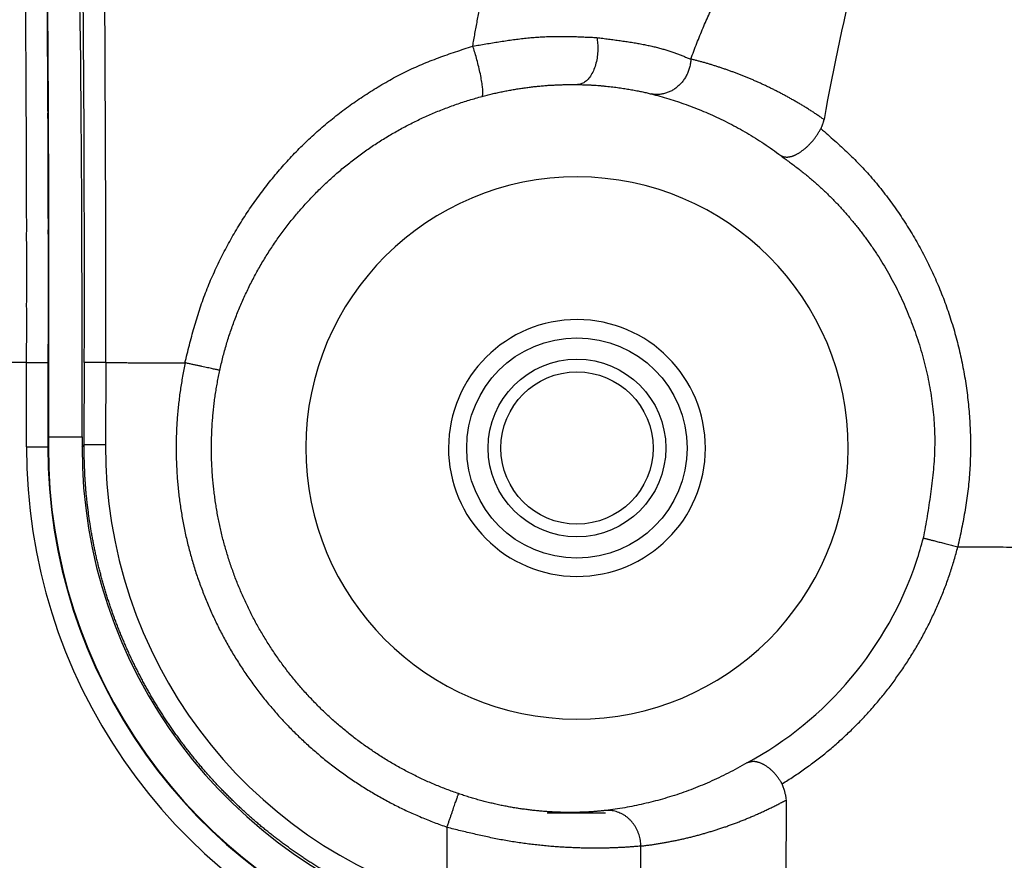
# Model space of a CAD drawing. Header units: millimetres. Extents: x 40090 to 187415, y -53271 to 40260.
# Tile 283 of 406: x 127166 to 127179, y 16877 to 16889. Entities that reach past the tile are written whole.
import ezdxf

# ---------------------------------------------------------------- set-up
doc = ezdxf.new("R2010")
doc.units = ezdxf.units.MM
doc.layers.add('AVM_nárokLAN', color=30, linetype='Continuous')
doc.layers.add('AVM_projektor', color=6, linetype='Continuous')
doc.styles.add('AVM', font='arial.ttf')
doc.dimstyles.new('AVM-1_50', dxfattribs={"dimscale": 40, "dimtxt": 2.5, "dimasz": 2.5, "dimexe": 1.25, "dimexo": 0.625, "dimtad": 1, "dimdec": 0, "dimrnd": 1, "dimtxsty": 'AVM', "dimcen": 2.5, "dimclrd": 256, "dimclre": 256, "dimclrt": 256, "dimadec": 0, "dimazin": 0, "dimtfac": 1, "dimtdec": 0, "dimtmove": 0, "dimatfit": 3, "dimfxl": 0, "dimarcsym": 0})

# ---------------------------------------------------------------- blocks, each defined once
blk = doc.blocks.new('PT-FW430-bottom')
for p, q in [((95.669, 315.011), (-194.374, 315.011)), ((95.287, 312.974), (-193.722, 312.974)), ((-194.183, 312.475), (-194.183, 311.658)), ((-200.484, 305.462), (-199.33, 305.462)), ((-199.33, 305.462), (-199.33, 305.162)), ((-199.33, 305.162), (-200.484, 305.162)), ((-199.444, 304.66), (-199.444, 305.132)), ((-199.444, 305.132), (-199.3, 305.132)), ((-199.3, 305.132), (-199.33, 305.162)), ((-200.483, 304.66), (-199.3, 304.66)), ((-200.483, 304.652), (-199.3, 304.652)), ((-199.3, 304.66), (-199.3, 304.652)), ((-199.3, 304.353), (-199.3, 304.652)), ((-199.3, 304.353), (-200.483, 304.353)), ((-200.483, 304.353), (-200.483, 73.888))]:
    blk.add_line(p, q)
for radius in [1.545, 1.245, 1.067]:
    blk.add_circle((-199.3, 312.067), radius)
for radius, start, end in [(5.015, 71.6875, 75.5486), (5.015, 28.4341, 71.6875), (3.8, 0, 180), (1.8, 0, 180), (3.8, 180, 0), (1.8, 180, 0), (6.605, 269.7474, 344.0849), (6.935, 270, 343.7989), (7.407, 270, 341.0367), (7.414, 270, 340.9957), (7.714, 270, 339.4017)]:
    blk.add_arc((-199.3, 312.067), radius, start, end)
for centre, major_axis, ratio, start_param, end_param in [((-197.919, 322.94), (-17.003, 0), 0.466301, 0.929092, 1.21073), ((-200.484, 305.292), (-10, 0), 0.016931, 4.712358, 5.966351), ((-200.484, 304.992), (-9.7, 0), 0.017455, 4.712357, 5.966351), ((-199.444, 304.975), (-9, 0), 0.017455, 4.712391, 5.965301)]:
    blk.add_ellipse(centre, major_axis=major_axis, ratio=ratio, start_param=start_param, end_param=end_param)
for points, start_tangent, end_tangent in [([(-197.924, 317.407), (-197.924, 317.588), (-197.924, 317.77), (-197.924, 317.951), (-197.924, 318.132), (-197.924, 318.313), (-197.924, 318.494), (-197.924, 318.675), (-197.924, 318.857), (-197.924, 319.038), (-197.924, 319.219), (-197.924, 319.4), (-197.924, 319.581), (-197.924, 319.762), (-197.924, 319.944), (-197.924, 320.125)], (0, 1), (0, 1)), ([(-203.784, 315.477), (-203.699, 315.574), (-203.613, 315.67), (-203.527, 315.765), (-203.439, 315.859), (-203.35, 315.951), (-203.258, 316.041), (-203.164, 316.129), (-203.068, 316.214), (-202.969, 316.296), (-202.868, 316.376), (-202.765, 316.454), (-202.661, 316.529), (-202.554, 316.602), (-202.447, 316.672), (-202.337, 316.741), (-202.227, 316.806), (-202.114, 316.87), (-202, 316.931), (-201.885, 316.989), (-201.768, 317.045), (-201.65, 317.098), (-201.531, 317.149), (-201.41, 317.197), (-201.289, 317.242), (-201.166, 317.284), (-201.042, 317.324), (-200.917, 317.361), (-200.791, 317.395), (-200.664, 317.426), (-200.536, 317.455), (-200.408, 317.48), (-200.279, 317.503), (-200.15, 317.523), (-200.02, 317.54), (-199.889, 317.554), (-199.758, 317.565), (-199.627, 317.573), (-199.495, 317.579), (-199.363, 317.581), (-199.231, 317.581), (-199.099, 317.577), (-198.967, 317.57), (-198.836, 317.56), (-198.705, 317.546), (-198.574, 317.528), (-198.443, 317.508), (-198.313, 317.485), (-198.183, 317.46), (-198.054, 317.434), (-197.924, 317.407)], (0.659831, 0.751414), (0.979098, -0.203389)), ([(-198.05, 316.915), (-198.049, 316.922), (-198.047, 316.93), (-198.044, 316.94), (-198.041, 316.953), (-198.037, 316.967), (-198.033, 316.983), (-198.028, 317.002), (-198.023, 317.022), (-198.017, 317.045), (-198.011, 317.071), (-198.003, 317.098), (-197.996, 317.128), (-197.988, 317.159), (-197.979, 317.192), (-197.97, 317.226), (-197.961, 317.262), (-197.952, 317.298), (-197.943, 317.334), (-197.933, 317.371), (-197.924, 317.407)], (0.242949, 0.970039), (0.249554, 0.968361)), ([(-194.6, 314.952), (-194.65, 315.032), (-194.701, 315.111), (-194.754, 315.189), (-194.808, 315.266), (-194.863, 315.342), (-194.92, 315.417), (-194.977, 315.492), (-195.036, 315.565), (-195.097, 315.637), (-195.158, 315.708), (-195.221, 315.778), (-195.285, 315.848), (-195.35, 315.915), (-195.416, 315.982), (-195.484, 316.048), (-195.552, 316.113), (-195.622, 316.176), (-195.693, 316.238), (-195.764, 316.299), (-195.837, 316.359), (-195.911, 316.417), (-195.985, 316.475), (-196.061, 316.53), (-196.138, 316.585), (-196.215, 316.638), (-196.294, 316.69), (-196.373, 316.741), (-196.453, 316.79), (-196.534, 316.838), (-196.616, 316.885), (-196.699, 316.93), (-196.782, 316.973), (-196.866, 317.016), (-196.951, 317.056), (-197.037, 317.096), (-197.123, 317.134), (-197.21, 317.17), (-197.297, 317.205), (-197.385, 317.239), (-197.474, 317.27), (-197.563, 317.301), (-197.652, 317.33), (-197.742, 317.357), (-197.833, 317.383), (-197.924, 317.407)], (-0.52317, 0.852228), (-0.968367, 0.24953)), ([(-203.404, 314.916), (-203.314, 315.037), (-203.224, 315.157), (-203.131, 315.275), (-203.035, 315.39), (-202.934, 315.501), (-202.83, 315.609), (-202.723, 315.714), (-202.612, 315.815), (-202.498, 315.913), (-202.382, 316.007), (-202.263, 316.098), (-202.141, 316.186), (-202.017, 316.27), (-201.89, 316.35), (-201.76, 316.426), (-201.629, 316.499), (-201.495, 316.567), (-201.358, 316.632), (-201.22, 316.692), (-201.079, 316.749), (-200.936, 316.802), (-200.791, 316.851), (-200.644, 316.896), (-200.495, 316.936), (-200.346, 316.972), (-200.195, 317.003), (-200.043, 317.029), (-199.89, 317.05), (-199.737, 317.066), (-199.584, 317.076), (-199.43, 317.08), (-199.276, 317.078), (-199.123, 317.071), (-198.969, 317.059), (-198.815, 317.043), (-198.662, 317.023), (-198.509, 317), (-198.355, 316.976), (-198.202, 316.95), (-198.048, 316.923)], (0.590849, 0.806782), (0.984814, -0.173612)), ([(-203.911, 315.519), (-203.927, 315.496), (-203.943, 315.474), (-203.958, 315.451), (-203.974, 315.428), (-203.989, 315.405), (-204.004, 315.382), (-204.019, 315.359), (-204.034, 315.336), (-204.048, 315.313), (-204.063, 315.29), (-204.077, 315.267), (-204.091, 315.244), (-204.105, 315.221), (-204.119, 315.198), (-204.133, 315.175), (-204.146, 315.152), (-204.16, 315.129), (-204.173, 315.106), (-204.186, 315.082), (-204.199, 315.059), (-204.212, 315.036), (-204.225, 315.013), (-204.237, 314.99), (-204.25, 314.967), (-204.262, 314.943), (-204.275, 314.92), (-204.287, 314.897), (-204.299, 314.874), (-204.31, 314.85), (-204.322, 314.827), (-204.334, 314.804), (-204.345, 314.781), (-204.357, 314.757), (-204.368, 314.734), (-204.379, 314.711), (-204.39, 314.687), (-204.401, 314.664), (-204.411, 314.641), (-204.422, 314.617), (-204.432, 314.594), (-204.443, 314.571), (-204.453, 314.547), (-204.463, 314.524), (-204.473, 314.5), (-204.483, 314.477), (-204.493, 314.453), (-204.502, 314.43), (-204.512, 314.407), (-204.521, 314.383), (-204.53, 314.36), (-204.539, 314.336), (-204.548, 314.313), (-204.557, 314.289), (-204.566, 314.266), (-204.575, 314.242), (-204.583, 314.219), (-204.592, 314.195), (-204.6, 314.172), (-204.608, 314.148), (-204.616, 314.125), (-204.624, 314.101), (-204.632, 314.077), (-204.64, 314.054), (-204.648, 314.03), (-204.655, 314.007), (-204.662, 313.983), (-204.67, 313.96), (-204.677, 313.936), (-204.684, 313.912), (-204.691, 313.889), (-204.698, 313.865), (-204.705, 313.842), (-204.711, 313.818), (-204.718, 313.794), (-204.724, 313.771), (-204.73, 313.747), (-204.736, 313.723), (-204.743, 313.7), (-204.749, 313.676), (-204.755, 313.652)], (-0.568027, -0.82301), (-0.245109, -0.969495)), ([(-203.91, 315.519), (-203.9, 315.516), (-203.89, 315.513), (-203.878, 315.51), (-203.867, 315.506), (-203.854, 315.502), (-203.841, 315.497), (-203.828, 315.493), (-203.814, 315.488), (-203.799, 315.482), (-203.784, 315.477)], (0.962305, -0.271972), (0.938101, -0.346361)), ([(-203.405, 314.914), (-203.401, 314.923), (-203.397, 314.93), (-203.394, 314.938), (-203.391, 314.946), (-203.389, 314.954), (-203.387, 314.963), (-203.386, 314.973), (-203.385, 314.983), (-203.384, 314.994), (-203.384, 315.006), (-203.385, 315.018), (-203.386, 315.03), (-203.388, 315.042), (-203.391, 315.054), (-203.394, 315.067), (-203.398, 315.079), (-203.403, 315.092), (-203.408, 315.105), (-203.414, 315.118), (-203.42, 315.131), (-203.428, 315.145), (-203.436, 315.159), (-203.444, 315.173), (-203.454, 315.187), (-203.464, 315.202), (-203.475, 315.217), (-203.486, 315.232), (-203.498, 315.247), (-203.511, 315.262), (-203.525, 315.278), (-203.539, 315.293), (-203.554, 315.308), (-203.569, 315.323), (-203.585, 315.338), (-203.601, 315.353), (-203.618, 315.367), (-203.635, 315.381), (-203.653, 315.395), (-203.671, 315.408), (-203.69, 315.421), (-203.708, 315.433), (-203.727, 315.444), (-203.746, 315.455), (-203.765, 315.466), (-203.784, 315.477)], (0.428415, 0.903582), (-0.872253, 0.489055)), ([(-204.755, 313.652), (-204.977, 313.736), (-205.192, 313.823), (-205.398, 313.914), (-205.594, 314.009), (-205.782, 314.106), (-205.961, 314.207), (-206.13, 314.311), (-206.29, 314.417), (-206.441, 314.526), (-206.582, 314.637), (-206.713, 314.75), (-206.834, 314.866), (-206.945, 314.983), (-207.045, 315.102), (-207.135, 315.222)], (-0.941363, 0.337395), (-0.576962, 0.816771)), ([(-194.379, 315.011), (-194.395, 315.009), (-194.412, 315.007), (-194.43, 315.003), (-194.45, 314.999), (-194.471, 314.993), (-194.494, 314.987), (-194.518, 314.979), (-194.544, 314.971), (-194.571, 314.962), (-194.6, 314.952)], (-0.995879, -0.090693), (-0.941189, -0.33788)), ([(-193.722, 312.974), (-193.726, 313.002), (-193.729, 313.029), (-193.733, 313.057), (-193.736, 313.084), (-193.74, 313.111), (-193.744, 313.139), (-193.748, 313.166), (-193.753, 313.194), (-193.757, 313.221), (-193.762, 313.248), (-193.766, 313.276), (-193.771, 313.303), (-193.776, 313.33), (-193.781, 313.358), (-193.787, 313.385), (-193.792, 313.412), (-193.798, 313.44), (-193.803, 313.467), (-193.809, 313.494), (-193.815, 313.522), (-193.821, 313.549), (-193.827, 313.576), (-193.834, 313.604), (-193.84, 313.631), (-193.847, 313.658), (-193.854, 313.686), (-193.861, 313.713), (-193.868, 313.74), (-193.875, 313.767), (-193.882, 313.795), (-193.89, 313.822), (-193.898, 313.849), (-193.905, 313.876), (-193.913, 313.904), (-193.922, 313.931), (-193.93, 313.958), (-193.938, 313.985), (-193.947, 314.013), (-193.956, 314.04), (-193.964, 314.067), (-193.973, 314.094), (-193.983, 314.121), (-193.992, 314.148), (-194.001, 314.176), (-194.011, 314.203), (-194.021, 314.23), (-194.031, 314.257), (-194.041, 314.284), (-194.051, 314.311), (-194.061, 314.338), (-194.072, 314.365), (-194.083, 314.392), (-194.094, 314.419), (-194.105, 314.446), (-194.116, 314.473), (-194.127, 314.5), (-194.139, 314.527), (-194.15, 314.554), (-194.162, 314.581), (-194.174, 314.608), (-194.186, 314.635), (-194.199, 314.662), (-194.211, 314.689), (-194.224, 314.716), (-194.237, 314.743), (-194.25, 314.77), (-194.263, 314.797), (-194.276, 314.824), (-194.289, 314.851), (-194.303, 314.877), (-194.317, 314.904), (-194.331, 314.931), (-194.345, 314.958), (-194.36, 314.984), (-194.374, 315.011)], (-0.121635, 0.992575), (-0.474053, 0.880496)), ([(-204.265, 313.098), (-204.233, 313.22), (-204.197, 313.343), (-204.159, 313.466), (-204.117, 313.588), (-204.071, 313.711), (-204.022, 313.833), (-203.97, 313.955), (-203.913, 314.076), (-203.853, 314.197), (-203.789, 314.318), (-203.72, 314.439), (-203.648, 314.559), (-203.571, 314.678), (-203.49, 314.797), (-203.404, 314.916)], (0.24208, 0.970256), (0.597312, 0.802009)), ([(-194.6, 314.952), (-194.62, 314.938), (-194.64, 314.925), (-194.659, 314.911), (-194.678, 314.898), (-194.697, 314.884), (-194.716, 314.87), (-194.733, 314.855), (-194.75, 314.841), (-194.767, 314.826), (-194.782, 314.81), (-194.796, 314.794), (-194.809, 314.779), (-194.822, 314.763), (-194.833, 314.747), (-194.844, 314.731), (-194.854, 314.715), (-194.863, 314.699), (-194.872, 314.684), (-194.879, 314.669), (-194.886, 314.653), (-194.892, 314.638), (-194.897, 314.623), (-194.901, 314.608), (-194.905, 314.594), (-194.907, 314.579), (-194.909, 314.566), (-194.909, 314.552), (-194.909, 314.539), (-194.908, 314.526), (-194.906, 314.514), (-194.903, 314.502), (-194.9, 314.49), (-194.897, 314.478), (-194.894, 314.466), (-194.89, 314.455)], (-0.829001, -0.559247), (0.304085, -0.952645)), ([(-194.89, 314.455), (-194.816, 314.325), (-194.747, 314.195), (-194.682, 314.065), (-194.622, 313.934), (-194.566, 313.803), (-194.514, 313.672), (-194.466, 313.54), (-194.422, 313.408), (-194.382, 313.276), (-194.346, 313.144), (-194.314, 313.011), (-194.285, 312.879), (-194.26, 312.746), (-194.239, 312.613), (-194.221, 312.481)], (0.507224, -0.861814), (0.121712, -0.992565)), ([(-205.054, 312.335), (-205.043, 312.418), (-205.033, 312.5), (-205.022, 312.581), (-205.011, 312.661), (-205, 312.74), (-204.988, 312.818), (-204.976, 312.893), (-204.963, 312.966), (-204.949, 313.036), (-204.935, 313.104), (-204.919, 313.168), (-204.903, 313.23), (-204.886, 313.288), (-204.868, 313.345), (-204.85, 313.399), (-204.832, 313.452), (-204.813, 313.503), (-204.793, 313.553), (-204.774, 313.603), (-204.755, 313.652)], (0.125037, 0.992152), (0.369377, 0.92928)), ([(-204.755, 313.652), (-204.725, 313.65), (-204.696, 313.647), (-204.667, 313.641), (-204.638, 313.634), (-204.609, 313.626), (-204.581, 313.616), (-204.554, 313.605), (-204.528, 313.593), (-204.502, 313.579), (-204.478, 313.564), (-204.455, 313.548), (-204.433, 313.531), (-204.412, 313.512), (-204.392, 313.493), (-204.373, 313.473), (-204.356, 313.452), (-204.339, 313.43), (-204.324, 313.408), (-204.311, 313.385), (-204.299, 313.361), (-204.288, 313.336), (-204.279, 313.311), (-204.271, 313.285), (-204.265, 313.258), (-204.261, 313.231), (-204.258, 313.204), (-204.257, 313.177), (-204.258, 313.151), (-204.261, 313.124), (-204.265, 313.098)], (0.998997, -0.044786), (-0.194005, -0.981)), ([(-204.394, 312.067), (-204.393, 312.12), (-204.392, 312.173), (-204.39, 312.224), (-204.387, 312.275), (-204.384, 312.325), (-204.381, 312.373), (-204.377, 312.421), (-204.372, 312.468), (-204.368, 312.514), (-204.362, 312.559), (-204.357, 312.603), (-204.351, 312.645), (-204.346, 312.687), (-204.339, 312.728), (-204.333, 312.767), (-204.327, 312.805), (-204.32, 312.842), (-204.313, 312.878), (-204.306, 312.913), (-204.3, 312.947), (-204.293, 312.979), (-204.286, 313.01), (-204.279, 313.041), (-204.272, 313.07), (-204.265, 313.098)], (0.013085, 0.999914), (0.242189, 0.970229)), ([(-193.722, 312.974), (-193.762, 312.972), (-193.802, 312.967), (-193.842, 312.958), (-193.881, 312.947), (-193.919, 312.933), (-193.956, 312.916), (-193.992, 312.896), (-194.026, 312.874), (-194.057, 312.85), (-194.087, 312.823), (-194.114, 312.794), (-194.138, 312.763), (-194.159, 312.731), (-194.177, 312.697), (-194.192, 312.662), (-194.204, 312.626), (-194.213, 312.59), (-194.219, 312.553), (-194.221, 312.517), (-194.221, 312.481)], (-0.999743, -0.022671), (0.071158, -0.997465)), ([(-193.722, 312.974), (-193.718, 312.929), (-193.714, 312.884), (-193.71, 312.836), (-193.707, 312.786), (-193.703, 312.733), (-193.7, 312.677), (-193.697, 312.618), (-193.695, 312.556), (-193.693, 312.492), (-193.692, 312.425), (-193.691, 312.356), (-193.691, 312.285), (-193.692, 312.212), (-193.693, 312.137), (-193.696, 312.059), (-193.699, 311.98), (-193.703, 311.899), (-193.708, 311.817), (-193.714, 311.732), (-193.722, 311.646), (-193.73, 311.559), (-193.74, 311.47), (-193.75, 311.38), (-193.763, 311.29), (-193.776, 311.198), (-193.791, 311.106), (-193.808, 311.013), (-193.826, 310.919), (-193.846, 310.825), (-193.866, 310.731), (-193.887, 310.636), (-193.91, 310.541), (-193.932, 310.446), (-193.955, 310.351), (-193.978, 310.256)], (0.091707, -0.995786), (-0.237111, -0.971482)), ([(-204.93, 310.596), (-205.108, 310.627), (-205.286, 310.659), (-205.462, 310.691), (-205.636, 310.723), (-205.809, 310.757), (-205.978, 310.792), (-206.145, 310.829), (-206.309, 310.866), (-206.47, 310.905), (-206.629, 310.945), (-206.786, 310.985), (-206.939, 311.027), (-207.091, 311.07), (-207.239, 311.113), (-207.385, 311.158), (-207.528, 311.203), (-207.668, 311.249), (-207.805, 311.296), (-207.939, 311.344), (-208.069, 311.393), (-208.197, 311.442), (-208.321, 311.493), (-208.443, 311.544), (-208.56, 311.595), (-208.675, 311.648), (-208.787, 311.701), (-208.895, 311.755), (-209, 311.809), (-209.101, 311.864), (-209.2, 311.92), (-209.295, 311.976), (-209.386, 312.033), (-209.474, 312.09), (-209.557, 312.148), (-209.637, 312.206), (-209.712, 312.265), (-209.783, 312.324), (-209.852, 312.383), (-209.92, 312.443), (-209.986, 312.503)], (-0.985311, 0.170767), (-0.740885, 0.671632)), ([(-194.221, 312.481), (-194.218, 312.46), (-194.216, 312.438), (-194.213, 312.415), (-194.211, 312.391), (-194.208, 312.366), (-194.206, 312.34), (-194.204, 312.314), (-194.202, 312.286), (-194.2, 312.257), (-194.198, 312.227), (-194.197, 312.197), (-194.195, 312.165), (-194.194, 312.133), (-194.193, 312.099), (-194.192, 312.065)], (0.121739, -0.992562), (0.019787, -0.999804)), ([(-204.93, 310.596), (-204.946, 310.688), (-204.962, 310.78), (-204.977, 310.871), (-204.992, 310.963), (-205.006, 311.053), (-205.019, 311.144), (-205.031, 311.233), (-205.042, 311.323), (-205.051, 311.411), (-205.058, 311.498), (-205.063, 311.585), (-205.067, 311.67), (-205.068, 311.755), (-205.069, 311.839), (-205.068, 311.923), (-205.067, 312.006), (-205.064, 312.089), (-205.061, 312.171), (-205.058, 312.253), (-205.054, 312.335)], (-0.173242, 0.984879), (0.045946, 0.998944)), ([(-205.054, 312.335), (-204.972, 312.346), (-204.882, 312.349), (-204.788, 312.341), (-204.694, 312.323), (-204.606, 312.295), (-204.529, 312.256), (-204.469, 312.212), (-204.427, 312.163), (-204.403, 312.114), (-204.394, 312.067)], (0.984348, 0.176236), (0.044865, -0.998993)), ([(-204.225, 310.728), (-204.244, 310.798), (-204.261, 310.868), (-204.277, 310.937), (-204.292, 311.007), (-204.306, 311.077), (-204.319, 311.147), (-204.331, 311.216), (-204.341, 311.285), (-204.351, 311.353), (-204.36, 311.421), (-204.368, 311.489), (-204.374, 311.556), (-204.38, 311.623), (-204.385, 311.689), (-204.388, 311.754), (-204.391, 311.818), (-204.393, 311.882), (-204.394, 311.944), (-204.395, 312.006), (-204.394, 312.067)], (-0.259927, 0.965628), (0.013035, 0.999915)), ([(-194.192, 312.065), (-194.191, 312.014), (-194.191, 311.96), (-194.192, 311.905), (-194.193, 311.848), (-194.195, 311.79), (-194.198, 311.73), (-194.201, 311.669), (-194.206, 311.606), (-194.211, 311.542), (-194.218, 311.477), (-194.225, 311.411), (-194.234, 311.344), (-194.243, 311.276), (-194.254, 311.207), (-194.266, 311.137), (-194.279, 311.066), (-194.293, 310.995), (-194.309, 310.923), (-194.326, 310.851), (-194.344, 310.778), (-194.363, 310.706), (-194.384, 310.633), (-194.405, 310.561), (-194.428, 310.488), (-194.452, 310.417)], (0.019772, -0.999805), (-0.322077, -0.946713)), ([(-204.225, 310.728), (-204.237, 310.736), (-204.266, 310.74), (-204.315, 310.739), (-204.383, 310.731), (-204.468, 310.717), (-204.564, 310.698), (-204.664, 310.674), (-204.762, 310.648), (-204.852, 310.622), (-204.93, 310.596)], (-0.724445, 0.689333), (-0.948441, -0.316955)), ([(-200.378, 307.06), (-200.562, 307.103), (-200.745, 307.153), (-200.925, 307.21), (-201.102, 307.274), (-201.277, 307.343), (-201.449, 307.42), (-201.618, 307.502), (-201.783, 307.59), (-201.945, 307.684), (-202.103, 307.784), (-202.256, 307.889), (-202.406, 308), (-202.551, 308.116), (-202.691, 308.237), (-202.827, 308.363), (-202.958, 308.493), (-203.084, 308.628), (-203.205, 308.767), (-203.321, 308.911), (-203.432, 309.059), (-203.537, 309.21), (-203.637, 309.366), (-203.731, 309.525), (-203.82, 309.688), (-203.903, 309.854), (-203.98, 310.023), (-204.05, 310.195), (-204.115, 310.37), (-204.173, 310.548), (-204.225, 310.728)], (-0.977556, 0.210674), (-0.260014, 0.965605)), ([(-200.484, 306.571), (-200.608, 306.602), (-200.732, 306.633), (-200.856, 306.665), (-200.98, 306.699), (-201.102, 306.735), (-201.224, 306.773), (-201.345, 306.814), (-201.465, 306.858), (-201.583, 306.905), (-201.7, 306.955), (-201.816, 307.008), (-201.931, 307.063), (-202.044, 307.12), (-202.156, 307.18), (-202.267, 307.241), (-202.376, 307.305), (-202.484, 307.371), (-202.59, 307.439), (-202.694, 307.509), (-202.797, 307.582), (-202.898, 307.656), (-202.998, 307.733), (-203.095, 307.812), (-203.191, 307.892), (-203.285, 307.975), (-203.377, 308.06), (-203.468, 308.146), (-203.556, 308.235), (-203.642, 308.325), (-203.727, 308.417), (-203.809, 308.511), (-203.889, 308.607), (-203.967, 308.705), (-204.042, 308.804), (-204.116, 308.905), (-204.187, 309.007), (-204.256, 309.112), (-204.323, 309.217), (-204.388, 309.324), (-204.451, 309.433), (-204.511, 309.543), (-204.568, 309.655), (-204.622, 309.769), (-204.673, 309.883), (-204.721, 310), (-204.766, 310.118), (-204.809, 310.236), (-204.85, 310.356), (-204.891, 310.476), (-204.93, 310.596)], (-0.971526, 0.236934), (-0.311176, 0.950352)), ([(-194.452, 310.417), (-194.481, 310.334), (-194.511, 310.252), (-194.543, 310.17), (-194.576, 310.089), (-194.61, 310.008), (-194.646, 309.928), (-194.684, 309.849), (-194.722, 309.77), (-194.762, 309.692), (-194.804, 309.615), (-194.846, 309.538), (-194.89, 309.462), (-194.935, 309.387), (-194.982, 309.313), (-195.03, 309.24), (-195.079, 309.167), (-195.129, 309.095), (-195.18, 309.024), (-195.233, 308.954), (-195.287, 308.885), (-195.342, 308.817), (-195.398, 308.749), (-195.455, 308.683), (-195.514, 308.618), (-195.574, 308.553), (-195.634, 308.49), (-195.696, 308.428), (-195.759, 308.367), (-195.823, 308.307), (-195.887, 308.248), (-195.953, 308.19), (-196.02, 308.133), (-196.088, 308.078), (-196.157, 308.023), (-196.226, 307.97), (-196.297, 307.918), (-196.368, 307.867), (-196.441, 307.818), (-196.514, 307.769), (-196.588, 307.722), (-196.663, 307.677), (-196.738, 307.632), (-196.814, 307.589), (-196.891, 307.547), (-196.969, 307.506), (-197.048, 307.467), (-197.127, 307.429), (-197.206, 307.393), (-197.287, 307.358), (-197.367, 307.324), (-197.449, 307.291), (-197.531, 307.261), (-197.613, 307.231), (-197.696, 307.203), (-197.78, 307.176), (-197.864, 307.151), (-197.948, 307.127), (-198.033, 307.104), (-198.118, 307.084), (-198.204, 307.064), (-198.289, 307.046), (-198.375, 307.029), (-198.462, 307.014), (-198.548, 307.001), (-198.635, 306.989), (-198.722, 306.978), (-198.809, 306.969), (-198.897, 306.961), (-198.984, 306.955), (-199.072, 306.95), (-199.159, 306.947), (-199.247, 306.946), (-199.335, 306.945), (-199.422, 306.947), (-199.51, 306.95), (-199.597, 306.954), (-199.685, 306.96), (-199.772, 306.967), (-199.859, 306.976), (-199.947, 306.986), (-200.033, 306.998), (-200.12, 307.011), (-200.206, 307.026), (-200.293, 307.042), (-200.378, 307.06)], (-0.322209, -0.946669), (-0.977582, 0.210557)), ([(-193.978, 310.256), (-194.027, 310.272), (-194.075, 310.288), (-194.121, 310.304), (-194.165, 310.319), (-194.208, 310.334), (-194.248, 310.347), (-194.286, 310.36), (-194.321, 310.372), (-194.352, 310.383), (-194.381, 310.392), (-194.405, 310.401), (-194.425, 310.408), (-194.441, 310.413), (-194.452, 310.417), (-194.458, 310.419)], (-0.946672, 0.3222), (-0.946672, 0.3222)), ([(-200.483, 306.576), (-200.389, 306.556), (-200.294, 306.539), (-200.199, 306.522), (-200.104, 306.508), (-200.009, 306.495), (-199.914, 306.484), (-199.818, 306.474), (-199.722, 306.466), (-199.626, 306.459), (-199.53, 306.455), (-199.434, 306.452), (-199.338, 306.45), (-199.242, 306.45), (-199.146, 306.452), (-199.05, 306.456), (-198.954, 306.461), (-198.858, 306.467), (-198.762, 306.476), (-198.666, 306.486), (-198.571, 306.497), (-198.476, 306.511), (-198.381, 306.526), (-198.286, 306.542), (-198.192, 306.56), (-198.098, 306.58), (-198.004, 306.602), (-197.91, 306.625), (-197.817, 306.649), (-197.725, 306.675), (-197.633, 306.703), (-197.541, 306.732), (-197.45, 306.763), (-197.36, 306.796), (-197.27, 306.83), (-197.181, 306.865), (-197.092, 306.902), (-197.004, 306.941), (-196.916, 306.981), (-196.83, 307.022), (-196.744, 307.065), (-196.658, 307.11), (-196.574, 307.156), (-196.49, 307.203), (-196.408, 307.252), (-196.326, 307.302), (-196.244, 307.354), (-196.164, 307.407), (-196.085, 307.461), (-196.007, 307.517), (-195.929, 307.574), (-195.853, 307.632), (-195.777, 307.692), (-195.703, 307.753), (-195.63, 307.815), (-195.557, 307.878), (-195.486, 307.943), (-195.416, 308.009), (-195.347, 308.076), (-195.28, 308.144), (-195.213, 308.214), (-195.148, 308.284), (-195.084, 308.356), (-195.021, 308.429), (-194.959, 308.502), (-194.899, 308.577), (-194.84, 308.653), (-194.782, 308.73), (-194.725, 308.808), (-194.67, 308.886), (-194.617, 308.966), (-194.564, 309.047), (-194.513, 309.128), (-194.464, 309.211), (-194.415, 309.294), (-194.369, 309.378), (-194.323, 309.463), (-194.279, 309.548), (-194.237, 309.634), (-194.196, 309.721), (-194.157, 309.809), (-194.119, 309.897), (-194.083, 309.986), (-194.048, 310.076), (-194.014, 310.166), (-193.983, 310.257)], (0.977582, -0.210554), (0.32222, 0.946665)), ([(-193.978, 310.256), (-193.91, 310.256), (-193.841, 310.256), (-193.772, 310.256), (-193.704, 310.256), (-193.635, 310.256), (-193.566, 310.256), (-193.498, 310.256), (-193.429, 310.256), (-193.36, 310.256), (-193.291, 310.256), (-193.223, 310.256), (-193.154, 310.256), (-193.085, 310.256), (-193.017, 310.256), (-192.948, 310.256)], (1, 0), (1, 0)), ([(-192.663, 310.162), (-192.682, 310.098), (-192.701, 310.034), (-192.721, 309.971), (-192.741, 309.908), (-192.762, 309.845), (-192.784, 309.782), (-192.806, 309.72), (-192.829, 309.658), (-192.852, 309.596), (-192.876, 309.535), (-192.9, 309.474), (-192.925, 309.413), (-192.951, 309.352), (-192.977, 309.292), (-193.004, 309.232), (-193.031, 309.172), (-193.059, 309.113), (-193.087, 309.054), (-193.116, 308.995), (-193.145, 308.936), (-193.175, 308.877), (-193.206, 308.819), (-193.237, 308.761), (-193.269, 308.704), (-193.301, 308.646), (-193.334, 308.589), (-193.368, 308.533), (-193.402, 308.476), (-193.436, 308.42), (-193.472, 308.364), (-193.507, 308.308), (-193.544, 308.253), (-193.581, 308.198), (-193.618, 308.143), (-193.656, 308.088), (-193.695, 308.034), (-193.734, 307.98), (-193.774, 307.927), (-193.814, 307.874), (-193.854, 307.821), (-193.895, 307.77), (-193.936, 307.718), (-193.978, 307.667), (-194.02, 307.616), (-194.063, 307.566), (-194.106, 307.516), (-194.15, 307.467), (-194.194, 307.418), (-194.238, 307.37), (-194.283, 307.322), (-194.329, 307.274), (-194.375, 307.227), (-194.421, 307.181), (-194.468, 307.134), (-194.515, 307.089), (-194.562, 307.043), (-194.61, 306.998), (-194.659, 306.954), (-194.708, 306.91), (-194.757, 306.866), (-194.807, 306.823), (-194.857, 306.781), (-194.908, 306.739), (-194.959, 306.697), (-195.011, 306.656), (-195.063, 306.615), (-195.115, 306.574), (-195.168, 306.534), (-195.221, 306.495), (-195.275, 306.456), (-195.33, 306.417), (-195.384, 306.379), (-195.439, 306.342), (-195.494, 306.305), (-195.55, 306.269), (-195.606, 306.233), (-195.662, 306.198), (-195.718, 306.163), (-195.774, 306.13), (-195.831, 306.096), (-195.888, 306.063), (-195.946, 306.031), (-196.003, 305.999), (-196.061, 305.968), (-196.119, 305.938), (-196.178, 305.908), (-196.237, 305.878), (-196.296, 305.849), (-196.355, 305.821), (-196.415, 305.793), (-196.474, 305.766), (-196.534, 305.74), (-196.595, 305.714), (-196.655, 305.688), (-196.716, 305.663), (-196.778, 305.639), (-196.839, 305.615), (-196.901, 305.592), (-196.963, 305.569), (-197.025, 305.547), (-197.088, 305.526), (-197.15, 305.505), (-197.214, 305.484), (-197.277, 305.465), (-197.341, 305.445), (-197.405, 305.427), (-197.469, 305.409), (-197.533, 305.392), (-197.597, 305.375), (-197.661, 305.359), (-197.726, 305.343), (-197.79, 305.329), (-197.855, 305.314), (-197.92, 305.301), (-197.985, 305.288), (-198.05, 305.276), (-198.115, 305.264), (-198.18, 305.253), (-198.245, 305.243), (-198.31, 305.233), (-198.375, 305.224), (-198.441, 305.215), (-198.506, 305.207), (-198.572, 305.2), (-198.638, 305.193), (-198.704, 305.187), (-198.769, 305.182), (-198.835, 305.177), (-198.901, 305.173), (-198.968, 305.17), (-199.034, 305.167), (-199.1, 305.165), (-199.167, 305.163), (-199.233, 305.162), (-199.3, 305.162)], (-0.275896, -0.961188), (-1, -0.00005)), ([(-200.377, 307.067), (-200.378, 307.061), (-200.381, 307.049), (-200.384, 307.033), (-200.389, 307.012), (-200.394, 306.987), (-200.4, 306.958), (-200.408, 306.925), (-200.415, 306.889), (-200.424, 306.85), (-200.433, 306.808), (-200.442, 306.764), (-200.452, 306.718), (-200.462, 306.671), (-200.473, 306.622), (-200.484, 306.571)], (-0.210566, -0.97758), (-0.210566, -0.97758)), ([(-200.484, 305.462), (-200.484, 305.536), (-200.484, 305.61), (-200.484, 305.684), (-200.484, 305.758), (-200.484, 305.832), (-200.484, 305.905), (-200.484, 305.979), (-200.484, 306.053), (-200.484, 306.127), (-200.484, 306.201), (-200.484, 306.275), (-200.484, 306.349), (-200.484, 306.423), (-200.484, 306.497), (-200.484, 306.571)], (0, 1), (0, 1)), ([(-200.484, 305.462), (-200.484, 305.451), (-200.484, 305.441), (-200.484, 305.431), (-200.484, 305.42), (-200.484, 305.41), (-200.484, 305.4), (-200.484, 305.39), (-200.484, 305.38), (-200.484, 305.37), (-200.484, 305.36), (-200.484, 305.35), (-200.484, 305.341), (-200.484, 305.331), (-200.484, 305.322), (-200.484, 305.313), (-200.484, 305.304), (-200.484, 305.296), (-200.484, 305.288), (-200.484, 305.28), (-200.484, 305.272), (-200.484, 305.265), (-200.484, 305.258), (-200.484, 305.251), (-200.484, 305.245), (-200.484, 305.239), (-200.484, 305.233), (-200.484, 305.228), (-200.484, 305.223), (-200.484, 305.218), (-200.484, 305.214), (-200.484, 305.21), (-200.484, 305.207), (-200.484, 305.204), (-200.484, 305.201), (-200.484, 305.198), (-200.484, 305.195), (-200.484, 305.192), (-200.484, 305.188), (-200.484, 305.184), (-200.484, 305.18), (-200.484, 305.175), (-200.484, 305.17), (-200.484, 305.166), (-200.484, 305.161), (-200.484, 305.156)], (0, -1), (0, -1)), ([(-199.3, 305.162), (-199.306, 305.162), (-199.312, 305.162), (-199.318, 305.162), (-199.324, 305.162), (-199.33, 305.162)], (-0.999998, 0.002127), (-0.999998, 0.002127)), ([(-199.33, 305.162), (-199.324, 305.156), (-199.318, 305.15), (-199.312, 305.144), (-199.306, 305.138), (-199.3, 305.132)], (0.706345, -0.707868), (0.706345, -0.707868)), ([(-209.719, 304.537), (-209.69, 304.538), (-209.66, 304.54), (-209.63, 304.541), (-209.599, 304.543), (-209.567, 304.544), (-209.535, 304.546), (-209.502, 304.547), (-209.468, 304.549), (-209.433, 304.55), (-209.398, 304.552), (-209.361, 304.553), (-209.324, 304.554), (-209.287, 304.556), (-209.248, 304.557), (-209.209, 304.559), (-209.169, 304.56), (-209.129, 304.561), (-209.087, 304.563), (-209.045, 304.564), (-209.002, 304.565), (-208.959, 304.567), (-208.914, 304.568), (-208.869, 304.569), (-208.824, 304.571), (-208.777, 304.572), (-208.73, 304.573), (-208.682, 304.575), (-208.633, 304.576), (-208.584, 304.577), (-208.534, 304.579), (-208.483, 304.58), (-208.431, 304.581), (-208.379, 304.582), (-208.325, 304.584), (-208.272, 304.585), (-208.217, 304.586), (-208.161, 304.587), (-208.105, 304.589), (-208.049, 304.59), (-207.992, 304.591), (-207.934, 304.592), (-207.875, 304.593), (-207.816, 304.595), (-207.757, 304.596), (-207.697, 304.597), (-207.636, 304.598), (-207.575, 304.599), (-207.513, 304.6), (-207.451, 304.601), (-207.388, 304.603), (-207.325, 304.604), (-207.26, 304.605), (-207.196, 304.606), (-207.131, 304.607), (-207.065, 304.608), (-206.999, 304.609), (-206.932, 304.61), (-206.864, 304.611), (-206.796, 304.612), (-206.728, 304.613), (-206.659, 304.614), (-206.589, 304.615), (-206.519, 304.616), (-206.448, 304.617), (-206.377, 304.618), (-206.305, 304.619), (-206.232, 304.62), (-206.159, 304.621), (-206.085, 304.622), (-206.011, 304.623), (-205.936, 304.623), (-205.861, 304.624), (-205.785, 304.625), (-205.709, 304.626), (-205.632, 304.627), (-205.554, 304.628), (-205.476, 304.628), (-205.398, 304.629), (-205.32, 304.63), (-205.24, 304.631), (-205.161, 304.632), (-205.081, 304.632), (-205.001, 304.633), (-204.92, 304.634), (-204.839, 304.634), (-204.758, 304.635), (-204.677, 304.636), (-204.595, 304.636), (-204.513, 304.637), (-204.431, 304.638), (-204.348, 304.638), (-204.266, 304.639), (-204.183, 304.64), (-204.099, 304.64), (-204.016, 304.641), (-203.932, 304.641), (-203.848, 304.642), (-203.764, 304.642), (-203.679, 304.643), (-203.594, 304.643), (-203.509, 304.644), (-203.424, 304.644), (-203.338, 304.645), (-203.252, 304.645), (-203.166, 304.646), (-203.079, 304.646), (-202.993, 304.647), (-202.906, 304.647), (-202.818, 304.647), (-202.731, 304.648), (-202.643, 304.648), (-202.555, 304.648), (-202.467, 304.649), (-202.378, 304.649), (-202.289, 304.649), (-202.2, 304.65), (-202.111, 304.65), (-202.021, 304.65), (-201.931, 304.65), (-201.841, 304.651), (-201.751, 304.651), (-201.661, 304.651), (-201.571, 304.651), (-201.481, 304.651), (-201.39, 304.652), (-201.3, 304.652), (-201.21, 304.652), (-201.119, 304.652), (-201.028, 304.652), (-200.938, 304.652), (-200.847, 304.652), (-200.756, 304.652), (-200.665, 304.652), (-200.574, 304.652), (-200.483, 304.652)], (0.998598, 0.052934), (1, -0.000168)), ([(-209.606, 304.544), (-209.446, 304.552), (-209.263, 304.56), (-209.058, 304.568), (-208.831, 304.575), (-208.582, 304.582), (-208.31, 304.589), (-208.018, 304.596), (-207.709, 304.602), (-207.384, 304.609), (-207.042, 304.615), (-206.685, 304.62), (-206.31, 304.625), (-205.92, 304.63), (-205.517, 304.635), (-205.103, 304.639), (-204.676, 304.643), (-204.238, 304.646), (-203.787, 304.649), (-203.326, 304.652), (-202.858, 304.655), (-202.389, 304.656), (-201.916, 304.658), (-201.441, 304.659), (-200.964, 304.66), (-200.483, 304.66)], (0.99862, 0.05251), (1, -0.000038)), ([(-200.483, 304.66), (-200.483, 304.658), (-200.483, 304.657), (-200.483, 304.655), (-200.483, 304.654), (-200.483, 304.652)], (0, -1), (0, -1)), ([(-200.483, 304.353), (-200.483, 304.363), (-200.483, 304.373), (-200.483, 304.383), (-200.483, 304.393), (-200.483, 304.403), (-200.483, 304.413), (-200.483, 304.423), (-200.483, 304.432), (-200.483, 304.442), (-200.483, 304.452), (-200.483, 304.461), (-200.483, 304.47), (-200.483, 304.48), (-200.483, 304.489), (-200.483, 304.497), (-200.483, 304.506), (-200.483, 304.515), (-200.483, 304.523), (-200.483, 304.531), (-200.483, 304.538), (-200.483, 304.546), (-200.483, 304.553), (-200.483, 304.56), (-200.483, 304.566), (-200.483, 304.573), (-200.483, 304.578), (-200.483, 304.584), (-200.483, 304.589), (-200.483, 304.593), (-200.483, 304.598), (-200.483, 304.602), (-200.483, 304.605), (-200.483, 304.608), (-200.483, 304.611), (-200.483, 304.613), (-200.483, 304.616), (-200.483, 304.62), (-200.483, 304.624), (-200.483, 304.628), (-200.483, 304.632), (-200.483, 304.637), (-200.483, 304.641), (-200.483, 304.646), (-200.483, 304.651), (-200.483, 304.656)], (0.000168, 1), (0.000186, 1)), ([(-200.483, 304.353), (-200.571, 304.353), (-200.658, 304.353), (-200.745, 304.353), (-200.832, 304.353), (-200.919, 304.353), (-201.006, 304.353), (-201.092, 304.353), (-201.179, 304.353), (-201.266, 304.352), (-201.352, 304.352), (-201.439, 304.352), (-201.525, 304.352), (-201.612, 304.352), (-201.698, 304.352), (-201.785, 304.352), (-201.871, 304.351), (-201.957, 304.351), (-202.043, 304.351), (-202.129, 304.351), (-202.215, 304.35), (-202.3, 304.35), (-202.386, 304.35), (-202.471, 304.35), (-202.556, 304.349), (-202.64, 304.349), (-202.724, 304.349), (-202.808, 304.348), (-202.892, 304.348), (-202.976, 304.348), (-203.059, 304.347), (-203.142, 304.347), (-203.225, 304.346), (-203.308, 304.346), (-203.39, 304.346), (-203.472, 304.345), (-203.554, 304.345), (-203.636, 304.344), (-203.717, 304.344), (-203.798, 304.343), (-203.879, 304.343), (-203.96, 304.342), (-204.041, 304.342), (-204.121, 304.341), (-204.201, 304.341), (-204.281, 304.34), (-204.36, 304.34), (-204.44, 304.339), (-204.519, 304.339), (-204.598, 304.338), (-204.676, 304.337), (-204.755, 304.337), (-204.833, 304.336), (-204.911, 304.335), (-204.988, 304.335), (-205.066, 304.334), (-205.143, 304.334), (-205.22, 304.333), (-205.296, 304.332), (-205.373, 304.331), (-205.448, 304.331), (-205.524, 304.33), (-205.599, 304.329), (-205.673, 304.329), (-205.748, 304.328), (-205.822, 304.327), (-205.895, 304.326), (-205.968, 304.325), (-206.041, 304.325), (-206.113, 304.324), (-206.184, 304.323), (-206.256, 304.322), (-206.326, 304.321), (-206.396, 304.32), (-206.466, 304.32), (-206.535, 304.319), (-206.603, 304.318), (-206.671, 304.317), (-206.739, 304.316), (-206.806, 304.315), (-206.872, 304.314), (-206.938, 304.313), (-207.003, 304.312), (-207.068, 304.311), (-207.133, 304.31), (-207.197, 304.309), (-207.26, 304.308), (-207.323, 304.307), (-207.386, 304.307), (-207.448, 304.305), (-207.509, 304.304), (-207.57, 304.303), (-207.63, 304.302), (-207.69, 304.301), (-207.75, 304.3), (-207.809, 304.299), (-207.867, 304.298), (-207.925, 304.297), (-207.982, 304.296), (-208.039, 304.295), (-208.096, 304.294), (-208.152, 304.293), (-208.207, 304.292), (-208.262, 304.29), (-208.316, 304.289), (-208.37, 304.288), (-208.423, 304.287), (-208.476, 304.286), (-208.528, 304.285), (-208.579, 304.284), (-208.63, 304.282), (-208.68, 304.281), (-208.729, 304.28), (-208.778, 304.279), (-208.825, 304.278), (-208.873, 304.276), (-208.919, 304.275), (-208.965, 304.274), (-209.011, 304.273), (-209.055, 304.272), (-209.099, 304.27), (-209.143, 304.269), (-209.185, 304.268), (-209.227, 304.267), (-209.269, 304.265), (-209.309, 304.264), (-209.349, 304.263), (-209.389, 304.262), (-209.428, 304.26), (-209.466, 304.259), (-209.503, 304.258), (-209.54, 304.256), (-209.576, 304.255), (-209.612, 304.254), (-209.647, 304.252), (-209.681, 304.251), (-209.714, 304.25), (-209.747, 304.248), (-209.779, 304.247), (-209.811, 304.246), (-209.842, 304.244), (-209.872, 304.243), (-209.901, 304.242), (-209.93, 304.24), (-209.958, 304.239), (-209.986, 304.238)], (-1, 0.000163), (-0.99868, -0.051358))]:
    blk.add_spline(points, degree=3, dxfattribs=dict(start_tangent=start_tangent, end_tangent=end_tangent))

msp = doc.modelspace()

# ---------------------------------------------------------------- block references
at = {"layer": 'AVM_projektor', "rotation": 269.8895464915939}
msp.add_blockref('PT-FW430-bottom', (126860.867, 16683.842), dxfattribs=at)

# ---------------------------------------------------------------- leaders
at = {"layer": 'AVM_nárokLAN', "annotation_type": 0, "has_hookline": 1, "hookline_direction": 1, "text_width": 5076.398}
msp.add_leader([(127206.349, 16953.673), (123491.29, 15020.488), (123391.29, 15020.488)], dimstyle='AVM-1_50', override={"dimgap": 0.625, "dimtad": 0}, dxfattribs=at)

doc.saveas('drawing.dxf')
